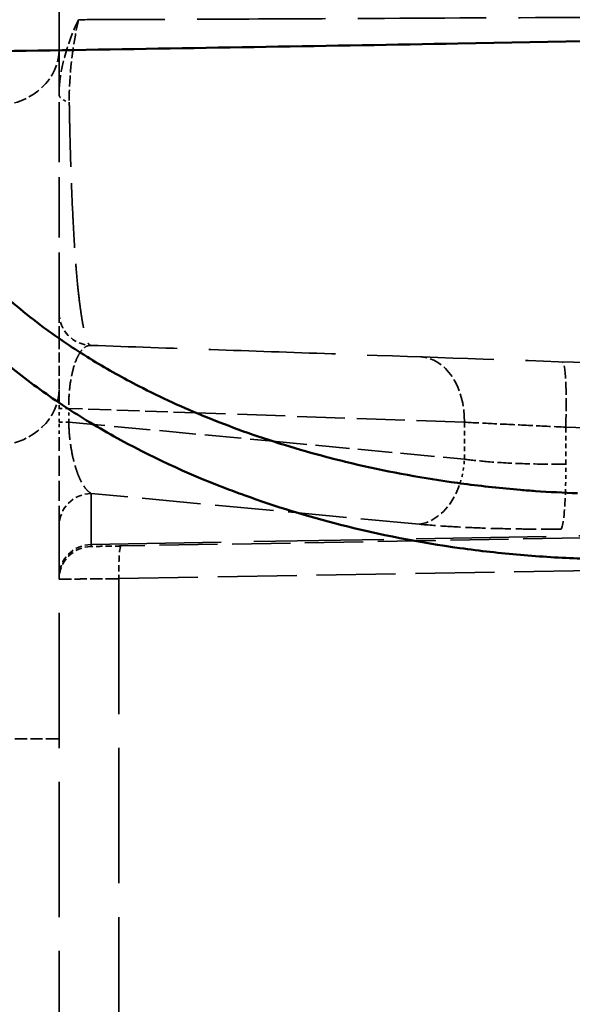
# Model space of a CAD drawing. Header units: millimetres. Extents: x 3367 to 6255, y 2001 to 4216.
# Tile 600 of 656: x 5371 to 5388, y 2896 to 2926. Entities that reach past the tile are written whole.
import ezdxf

# ---------------------------------------------------------------- set-up
doc = ezdxf.new("R2010")
doc.units = ezdxf.units.MM
doc.linetypes.add('DASHED', pattern=[0.2067, 0.1654, -0.0413])
for name, color, linetype, lineweight in [('Sichtbare Kanten(DIN)', 7, 'Continuous', 50), ('Sichtbare tangentiale Kanten(DIN)', 7, 'Continuous', 50), ('Verdeckte Kanten(DIN)', 7, 'DASHED', 35), ('Verdeckte tangentiale Kanten(DIN)', 7, 'DASHED', 35)]:
    doc.layers.add(name, color=color, linetype=linetype, lineweight=lineweight)

msp = doc.modelspace()

# ---------------------------------------------------------------- linework, layer by layer
at = {"layer": 'Sichtbare Kanten(DIN)'}
msp.add_open_spline([(5372.61241, 2916.18733), (5372.61241, 2916.18737), (5372.61241, 2916.18741), (5372.61241, 2916.18745)], degree=3, dxfattribs=at)
at = {"layer": 'Sichtbare tangentiale Kanten(DIN)'}
for p, q in [((5376.80204, 2913.91219), (5376.80199, 2913.9122)), ((5379.14341, 2913.04425), (5379.14402, 2913.04419))]:
    msp.add_line(p, q, dxfattribs=at)
for centre, major_axis, ratio, start_param, end_param in [((5383.58841, 2912.49509), (0.1866, 1.9914), 0.7056012, 4.40062381, 4.40070762), ((5387.92823, 2912.34607), (0.01565, -2.00002), 0.0871518, 1.11627786, 1.11632327)]:
    msp.add_ellipse(centre, major_axis=major_axis, ratio=ratio, start_param=start_param, end_param=end_param, dxfattribs=at)
for points, knots in [([(5419.69345, 2925.84365), (5417.77941, 2925.81191), (5412.02116, 2925.71521), (5400.4191, 2925.50382), (5386.76931, 2925.23712), (5375.0287, 2925.03979), (5369.15577, 2924.94854), (5367.19843, 2924.91858)], [0.000000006, 0.000000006, 0.000000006, 0.000000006, 0.111110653, 0.333331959, 0.66666567, 0.888888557, 1, 1, 1, 1]), ([(5367.16033, 2924.71235), (5367.1619, 2924.65573), (5367.16368, 2924.5991), (5367.1663, 2924.54252), (5367.16942, 2924.47528), (5367.17374, 2924.40809), (5367.17892, 2924.34096), (5367.18613, 2924.24754), (5367.195, 2924.15422), (5367.20544, 2924.06101), (5367.20998, 2924.0204), (5367.21485, 2923.97981), (5367.22003, 2923.93925), (5367.25419, 2923.67206), (5367.30227, 2923.40621), (5367.36309, 2923.14342), (5367.3915, 2923.02067), (5367.42268, 2922.89858), (5367.45648, 2922.77734), (5367.56882, 2922.37444), (5367.71033, 2921.98068), (5367.87679, 2921.59835), (5367.97091, 2921.38219), (5368.07301, 2921.16968), (5368.18232, 2920.96096), (5368.32861, 2920.68161), (5368.48785, 2920.40908), (5368.65815, 2920.14398), (5368.84036, 2919.86034), (5369.03524, 2919.58522), (5369.24108, 2919.31871), (5369.37537, 2919.14486), (5369.51428, 2918.97469), (5369.65736, 2918.80825), (5369.93875, 2918.48092), (5370.23625, 2918.16799), (5370.54676, 2917.86897), (5371.0467, 2917.38751), (5371.58143, 2916.94093), (5372.13841, 2916.52757), (5372.59661, 2916.18752), (5373.06989, 2915.86995), (5373.55547, 2915.57146), (5373.58449, 2915.55362), (5373.61355, 2915.53585), (5373.64266, 2915.51815), (5374.10369, 2915.23776), (5374.57469, 2914.97504), (5375.05354, 2914.72854), (5375.7268, 2914.38195), (5376.41558, 2914.06737), (5377.11615, 2913.78187), (5377.48223, 2913.63267), (5377.8516, 2913.49139), (5378.22357, 2913.35773), (5379.0702, 2913.05351), (5379.93033, 2912.78876), (5380.79983, 2912.5606), (5381.05054, 2912.49482), (5381.302, 2912.43208), (5381.55413, 2912.37232), (5382.56078, 2912.13373), (5383.57814, 2911.94252), (5384.60195, 2911.79604), (5384.72913, 2911.77785), (5384.85641, 2911.76034), (5384.98377, 2911.74352), (5385.56104, 2911.66729), (5386.14007, 2911.60518), (5386.72018, 2911.55701), (5386.87116, 2911.54448), (5387.02221, 2911.53289), (5387.17328, 2911.52225), (5387.60312, 2911.49196), (5388.03337, 2911.46933), (5388.46389, 2911.45439)], [0, 0, 0, 0, 0.00618869, 0.00618869, 0.00618869, 0.01354268, 0.01354268, 0.01354268, 0.02377532, 0.02377532, 0.02377532, 0.02823363, 0.02823363, 0.02823363, 0.05760542, 0.05760542, 0.05760542, 0.07132596, 0.07132596, 0.07132596, 0.11692333, 0.11692333, 0.11692333, 0.14270267, 0.14270267, 0.14270267, 0.17720574, 0.17720574, 0.17720574, 0.21412208, 0.21412208, 0.21412208, 0.23820539, 0.23820539, 0.23820539, 0.28556703, 0.28556703, 0.28556703, 0.3618226, 0.3618226, 0.3618226, 0.42455407, 0.42455407, 0.42455407, 0.42830306, 0.42830306, 0.42830306, 0.48768431, 0.48768431, 0.48768431, 0.57117381, 0.57117381, 0.57117381, 0.61480126, 0.61480126, 0.61480126, 0.71410081, 0.71410081, 0.71410081, 0.74273183, 0.74273183, 0.74273183, 0.85704124, 0.85704124, 0.85704124, 0.87124087, 0.87124087, 0.87124087, 0.9355983, 0.9355983, 0.9355983, 0.95234708, 0.95234708, 0.95234708, 1, 1, 1, 1]), ([(5367.52525, 2919.37465), (5367.73164, 2919.03109), (5367.95383, 2918.69712), (5368.18918, 2918.37367), (5368.31001, 2918.20762), (5368.43442, 2918.04422), (5368.56218, 2917.88349), (5369.33406, 2916.91245), (5370.22809, 2916.03918), (5371.19531, 2915.26164), (5371.68067, 2914.87146), (5372.18441, 2914.50539), (5372.70301, 2914.1606), (5372.94999, 2913.9964), (5373.20033, 2913.83702), (5373.45376, 2913.68236), (5373.73152, 2913.51286), (5374.01258, 2913.34926), (5374.29657, 2913.19137), (5375.38224, 2912.58775), (5376.51065, 2912.0675), (5377.66775, 2911.6201), (5377.86739, 2911.54291), (5378.06788, 2911.46789), (5378.26919, 2911.39502), (5379.23436, 2911.04564), (5380.21816, 2910.74547), (5381.2141, 2910.49223), (5382.41781, 2910.18616), (5383.63923, 2909.94866), (5384.86782, 2909.77703), (5385.48251, 2909.69116), (5386.09898, 2909.62176), (5386.71602, 2909.56827), (5387.3331, 2909.51478), (5387.95075, 2909.47719), (5388.56836, 2909.45561)], [5.84963851, 5.84963851, 5.84963851, 5.84963851, 7.05221668, 7.05221668, 7.05221668, 7.66957795, 7.66957795, 7.66957795, 11.39950851, 11.39950851, 11.39950851, 13.27122571, 13.27122571, 13.27122571, 14.16263278, 14.16263278, 14.16263278, 15.13960995, 15.13960995, 15.13960995, 18.87455264, 18.87455264, 18.87455264, 19.51895049, 19.51895049, 19.51895049, 22.60849533, 22.60849533, 22.60849533, 26.34260009, 26.34260009, 26.34260009, 28.21083291, 28.21083291, 28.21083291, 30.07918839, 30.07918839, 30.07918839, 30.07918839])]:
    msp.add_open_spline(points, degree=3, knots=knots, dxfattribs=at)
msp.add_open_spline([(5373.25422, 2915.76024), (5373.2542, 2915.76022), (5373.25418, 2915.76019), (5373.25417, 2915.76017)], degree=3, dxfattribs=at)
at = {"layer": 'Verdeckte Kanten(DIN)', "ltscale": 0.319275}
msp.add_line((5372.61241, 2913.62908), (5372.61241, 2914.04827), dxfattribs=at)
at = {"layer": 'Verdeckte Kanten(DIN)', "ltscale": 10.746549}
msp.add_line((5372.61241, 2908.89366), (5372.61241, 2910.4539), dxfattribs=at)
at = {"layer": 'Verdeckte Kanten(DIN)', "ltscale": 10.764799}
msp.add_line((5388.58132, 2910.0876), (5374.5078, 2909.84195), dxfattribs=at)
at = {"layer": 'Verdeckte Kanten(DIN)', "ltscale": 0.92819}
msp.add_line((5372.61241, 2908.82617), (5372.61241, 2908.89366), dxfattribs=at)
at = {"layer": 'Verdeckte Kanten(DIN)', "ltscale": 25.003788}
msp.add_line((5372.61241, 2882.98475), (5372.61241, 2908.82617), dxfattribs=at)
at = {"layer": 'Verdeckte Kanten(DIN)', "ltscale": 1.170061}
msp.add_arc((5373.61241, 2916.97602), 1, 180, 267.999979, dxfattribs=at)
at = {"layer": 'Verdeckte Kanten(DIN)', "ltscale": 1.183359}
msp.add_arc((5373.61241, 2908.82617), 1, 91, 180, dxfattribs=at)
msp.add_ellipse((5373.61241, 2908.89366), major_axis=(-1, 0), ratio=0.99386362, start_param=4.72984227, end_param=6.28318531, dxfattribs=at)
at = {"layer": 'Verdeckte Kanten(DIN)', "ltscale": 24.841675}
msp.add_open_spline([(5372.61241, 2923.64432), (5372.61241, 2924.97072), (5372.61241, 2926.29711), (5372.61241, 2927.62351), (5372.61241, 2928.96093), (5372.61241, 2930.29836), (5372.61241, 2931.6358), (5372.61241, 2934.31069), (5372.61241, 2936.98566), (5372.61241, 2939.6608), (5372.61241, 2945.01076), (5372.61241, 2950.36141), (5372.61241, 2955.71207), (5372.61241, 2958.14953), (5372.61241, 2960.58699), (5372.61241, 2963.02444), (5372.61241, 2965.93771), (5372.61241, 2968.85104), (5372.61241, 2971.76436), (5372.61241, 2974.43981), (5372.61241, 2977.11525), (5372.61241, 2979.79074), (5372.61241, 2982.46622), (5372.61241, 2985.14174), (5372.61241, 2987.81725)], degree=3, knots=[6.87339615, 6.87339615, 6.87339615, 6.87339615, 10.85406352, 10.85406352, 10.85406352, 14.86779696, 14.86779696, 14.86779696, 22.89527546, 22.89527546, 22.89527546, 38.94930946, 38.94930946, 38.94930946, 46.26262596, 46.26262596, 46.26262596, 55.00356969, 55.00356969, 55.00356969, 63.03079283, 63.03079283, 63.03079283, 71.05798882, 71.05798882, 71.05798882, 71.05798882], dxfattribs=at)
at = {"layer": 'Verdeckte Kanten(DIN)', "ltscale": 11.127307}
msp.add_open_spline([(5372.61241, 2916.97602), (5372.61241, 2916.97602), (5372.61241, 2916.97605), (5372.61241, 2916.97672), (5372.61241, 2916.97739), (5372.61241, 2916.97869), (5372.61241, 2916.98048), (5372.61241, 2916.98406), (5372.61241, 2916.98958), (5372.61241, 2916.99716), (5372.61241, 2917.01231), (5372.61241, 2917.03566), (5372.61241, 2917.06715), (5372.61241, 2917.13009), (5372.61241, 2917.22555), (5372.61241, 2917.35351), (5372.61241, 2917.40796), (5372.61241, 2917.4683), (5372.61241, 2917.53462), (5372.61241, 2917.62418), (5372.61241, 2917.72488), (5372.61241, 2917.83713), (5372.61241, 2918.03248), (5372.61241, 2918.26278), (5372.61241, 2918.53026), (5372.61241, 2918.6366), (5372.61241, 2918.74883), (5372.61241, 2918.86715), (5372.61241, 2919.04652), (5372.61241, 2919.23983), (5372.61241, 2919.44761), (5372.61241, 2919.79235), (5372.61241, 2920.17696), (5372.61241, 2920.60542), (5372.61241, 2920.72595), (5372.61241, 2920.84996), (5372.61241, 2920.97724), (5372.61241, 2921.30252), (5372.6124, 2921.64866), (5372.61241, 2922.0146), (5372.61241, 2922.26902), (5372.61241, 2922.53298), (5372.61241, 2922.80519), (5372.61241, 2922.94125), (5372.61241, 2923.07937), (5372.61241, 2923.21923), (5372.61241, 2923.28918), (5372.61241, 2923.35957), (5372.61241, 2923.43047), (5372.61241, 2923.50141), (5372.61241, 2923.57285), (5372.61241, 2923.64432)], degree=3, knots=[0, 0, 0, 0, 0.22816614, 0.22816614, 0.22816614, 0.45634374, 0.45634374, 0.45634374, 0.91271489, 0.91271489, 0.91271489, 1.82543057, 1.82543057, 1.82543057, 3.65017231, 3.65017231, 3.65017231, 4.42663805, 4.42663805, 4.42663805, 5.47528168, 5.47528168, 5.47528168, 7.30020644, 7.30020644, 7.30020644, 8.0257436, 8.0257436, 8.0257436, 9.12560514, 9.12560514, 9.12560514, 10.95046356, 10.95046356, 10.95046356, 11.46382538, 11.46382538, 11.46382538, 12.77581352, 12.77581352, 12.77581352, 13.68795125, 13.68795125, 13.68795125, 14.14388294, 14.14388294, 14.14388294, 14.37193029, 14.37193029, 14.37193029, 14.60010181, 14.60010181, 14.60010181, 14.60010181], dxfattribs=at)
at = {"layer": 'Verdeckte Kanten(DIN)', "ltscale": 2.275283}
msp.add_open_spline([(5372.61241, 2916.18745), (5372.61241, 2916.24092), (5372.61241, 2916.29208), (5372.61241, 2916.34078), (5372.61241, 2916.39176), (5372.61241, 2916.44003), (5372.61241, 2916.48542), (5372.61241, 2916.56111), (5372.61241, 2916.6288), (5372.61241, 2916.68785), (5372.61241, 2916.71147), (5372.61241, 2916.73371), (5372.61241, 2916.75454), (5372.61241, 2916.81703), (5372.61241, 2916.86678), (5372.61241, 2916.90309), (5372.61241, 2916.90914), (5372.61241, 2916.91482), (5372.61241, 2916.92012), (5372.61241, 2916.9387), (5372.61241, 2916.95269), (5372.61241, 2916.962), (5372.61241, 2916.96665), (5372.61241, 2916.97014), (5372.61241, 2916.97251), (5372.61241, 2916.9737), (5372.61241, 2916.9746), (5372.61241, 2916.97514), (5372.61241, 2916.97568), (5372.61241, 2916.97585), (5372.61241, 2916.97602)], degree=3, knots=[2.82131216, 2.82131216, 2.82131216, 2.82131216, 3.10757815, 3.10757815, 3.10757815, 3.40724208, 3.40724208, 3.40724208, 3.90679869, 3.90679869, 3.90679869, 4.10659565, 4.10659565, 4.10659565, 4.70601922, 4.70601922, 4.70601922, 4.80592141, 4.80592141, 4.80592141, 5.15559997, 5.15559997, 5.15559997, 5.33042441, 5.33042441, 5.33042441, 5.4178335, 5.4178335, 5.4178335, 5.50523975, 5.50523975, 5.50523975, 5.50523975], dxfattribs=at)
at = {"layer": 'Verdeckte Kanten(DIN)', "ltscale": 1.840515}
msp.add_open_spline([(5372.61241, 2914.2413), (5372.61241, 2914.27341), (5372.61241, 2914.30546), (5372.61241, 2914.33746), (5372.61241, 2914.43344), (5372.61241, 2914.52886), (5372.61241, 2914.62325), (5372.61241, 2914.65022), (5372.61241, 2914.6771), (5372.61241, 2914.7039), (5372.61241, 2914.86463), (5372.61241, 2915.02215), (5372.61241, 2915.17406), (5372.61241, 2915.22472), (5372.61241, 2915.27474), (5372.61241, 2915.32411), (5372.61241, 2915.44746), (5372.61241, 2915.56656), (5372.61241, 2915.6802), (5372.61241, 2915.7484), (5372.61241, 2915.81463), (5372.61241, 2915.87871), (5372.61241, 2915.96411), (5372.61241, 2916.04566), (5372.61241, 2916.12281), (5372.61241, 2916.14467), (5372.61241, 2916.16619), (5372.61241, 2916.18733)], degree=3, knots=[0.14380201, 0.14380201, 0.14380201, 0.14380201, 0.26035648, 0.26035648, 0.26035648, 0.61001033, 0.61001033, 0.61001033, 0.70991655, 0.70991655, 0.70991655, 1.3092545, 1.3092545, 1.3092545, 1.50913709, 1.50913709, 1.50913709, 2.00856915, 2.00856915, 2.00856915, 2.30835762, 2.30835762, 2.30835762, 2.70788679, 2.70788679, 2.70788679, 2.82110226, 2.82110226, 2.82110226, 2.82110226], dxfattribs=at)
at = {"layer": 'Verdeckte Kanten(DIN)', "ltscale": 23.443785}
msp.add_open_spline([(5424.65116, 2914.1931), (5422.32799, 2914.27423), (5419.99676, 2914.35563), (5417.65809, 2914.4373), (5415.23953, 2914.52176), (5412.81301, 2914.6065), (5410.38, 2914.69146), (5407.94699, 2914.77642), (5405.50747, 2914.86161), (5403.06273, 2914.94698), (5401.16367, 2915.0133), (5399.26145, 2915.07973), (5397.35668, 2915.14624), (5396.80937, 2915.16536), (5396.26184, 2915.18448), (5395.71411, 2915.2036), (5393.26023, 2915.28929), (5390.80235, 2915.37513), (5388.34171, 2915.46105), (5385.88106, 2915.54698), (5383.41764, 2915.63301), (5380.95269, 2915.71908), (5379.72017, 2915.76212), (5378.48727, 2915.80518), (5377.25416, 2915.84824), (5376.02879, 2915.89103), (5374.80322, 2915.93383), (5373.57751, 2915.97663)], degree=3, knots=[38.17046511, 38.17046511, 38.17046511, 38.17046511, 48.26352431, 48.26352431, 48.26352431, 58.70132385, 58.70132385, 58.70132385, 69.13910424, 69.13910424, 69.13910424, 77.24713521, 77.24713521, 77.24713521, 79.57689576, 79.57689576, 79.57689576, 90.01446325, 90.01446325, 90.01446325, 100.45210356, 100.45210356, 100.45210356, 105.67109964, 105.67109964, 105.67109964, 110.85731572, 110.85731572, 110.85731572, 110.85731572], dxfattribs=at)
at = {"layer": 'Verdeckte Kanten(DIN)', "ltscale": 0.147173}
msp.add_open_spline([(5372.61241, 2914.04827), (5372.61241, 2914.05309), (5372.61241, 2914.05473), (5372.61241, 2914.06049), (5372.61241, 2914.08179), (5372.61241, 2914.11474), (5372.61241, 2914.1288), (5372.61241, 2914.17618), (5372.61241, 2914.20878), (5372.61241, 2914.2413)], degree=3, knots=[-0.00095510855, -0.00095510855, -0.00095510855, -0.00095510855, 0, 0, 0.00077176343, 0.00077176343, 0.00172871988, 0.00172871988, 0.00362152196, 0.00362152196, 0.00362152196, 0.00362152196], dxfattribs=at)
at = {"layer": 'Verdeckte Kanten(DIN)', "ltscale": 5.94621e-05}
msp.add_open_spline([(5372.61241, 2913.62908), (5372.61241, 2913.62903), (5372.61241, 2913.62899), (5372.61241, 2913.62895)], degree=3, dxfattribs=at)
at = {"layer": 'Verdeckte Kanten(DIN)', "ltscale": 0.428608}
msp.add_open_spline([(5372.61241, 2913.07247), (5372.61241, 2913.1644), (5372.61241, 2913.25745), (5372.61241, 2913.38679), (5372.61241, 2913.42231), (5372.61241, 2913.52372), (5372.61241, 2913.56867), (5372.61241, 2913.61105), (5372.61241, 2913.61999), (5372.61241, 2913.62895)], degree=3, knots=[0.0027722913, 0.0027722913, 0.0027722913, 0.0027722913, 0.0312996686, 0.0312996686, 0.0420533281, 0.0420533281, 0.0614561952, 0.0614561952, 0.0666555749, 0.0666555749, 0.0666555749, 0.0666555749], dxfattribs=at)
at = {"layer": 'Verdeckte Kanten(DIN)', "ltscale": 3.712126}
msp.add_open_spline([(5372.61241, 2910.4539), (5372.61241, 2910.45768), (5372.61241, 2910.46145), (5372.61241, 2910.46557), (5372.61241, 2910.46968), (5372.61241, 2910.47413), (5372.61241, 2910.47883), (5372.61241, 2910.48823), (5372.61241, 2910.49863), (5372.61241, 2910.51008), (5372.61241, 2910.53298), (5372.61241, 2910.56007), (5372.61241, 2910.59121), (5372.61241, 2910.6001), (5372.61241, 2910.60933), (5372.61241, 2910.61888), (5372.61241, 2910.6762), (5372.61241, 2910.74534), (5372.61241, 2910.82542), (5372.61241, 2910.85211), (5372.61241, 2910.88001), (5372.61241, 2910.90908), (5372.61241, 2910.98178), (5372.61241, 2911.06183), (5372.61241, 2911.14853), (5372.61241, 2911.20055), (5372.61241, 2911.25495), (5372.61241, 2911.31157), (5372.61241, 2911.38709), (5372.61241, 2911.46655), (5372.61241, 2911.54953), (5372.61241, 2911.63248), (5372.61241, 2911.71896), (5372.61241, 2911.80844), (5372.61241, 2911.87558), (5372.61241, 2911.94439), (5372.61241, 2912.01471), (5372.61241, 2912.13187), (5372.61241, 2912.25319), (5372.61241, 2912.37754), (5372.61241, 2912.4273), (5372.61241, 2912.47753), (5372.61241, 2912.5282), (5372.61241, 2912.68015), (5372.61241, 2912.83597), (5372.61241, 2912.99354), (5372.61241, 2913.0198), (5372.61241, 2913.04611), (5372.61241, 2913.07247)], degree=3, knots=[-5.67642777, -5.67642777, -5.67642777, -5.67642777, -5.59153107, -5.59153107, -5.59153107, -5.50663103, -5.50663103, -5.50663103, -5.33682351, -5.33682351, -5.33682351, -4.99717986, -4.99717986, -4.99717986, -4.9001443, -4.9001443, -4.9001443, -4.31792607, -4.31792607, -4.31792607, -4.12386083, -4.12386083, -4.12386083, -3.638651, -3.638651, -3.638651, -3.34757736, -3.34757736, -3.34757736, -2.95937535, -2.95937535, -2.95937535, -2.57129389, -2.57129389, -2.57129389, -2.28013086, -2.28013086, -2.28013086, -1.79501043, -1.79501043, -1.79501043, -1.60088118, -1.60088118, -1.60088118, -1.01872696, -1.01872696, -1.01872696, -0.92169153, -0.92169153, -0.92169153, -0.92169153], dxfattribs=at)
at = {"layer": 'Verdeckte Kanten(DIN)', "ltscale": 1.130788}
msp.add_open_spline([(5374.5078, 2909.84195), (5374.49241, 2909.84168), (5374.47703, 2909.84141), (5374.4617, 2909.84114), (5374.44637, 2909.84088), (5374.43109, 2909.84061), (5374.41588, 2909.84034), (5374.38545, 2909.83981), (5374.35527, 2909.83929), (5374.32549, 2909.83877), (5374.26593, 2909.83773), (5374.20798, 2909.83671), (5374.1525, 2909.83575), (5374.04173, 2909.83381), (5373.94093, 2909.83205), (5373.85755, 2909.8306), (5373.84732, 2909.83042), (5373.83735, 2909.83025), (5373.82765, 2909.83008), (5373.75824, 2909.82886), (5373.70206, 2909.82788), (5373.66236, 2909.82719), (5373.6397, 2909.82679), (5373.62242, 2909.82649), (5373.61104, 2909.82629), (5373.60536, 2909.8262), (5373.60114, 2909.82612), (5373.59839, 2909.82607), (5373.59702, 2909.82605), (5373.59601, 2909.82603), (5373.5955, 2909.82602), (5373.59498, 2909.82601), (5373.59495, 2909.82601), (5373.59495, 2909.82601)], degree=3, knots=[0, 0, 0, 0, 0.0463362, 0.0463362, 0.0463362, 0.09268615, 0.09268615, 0.09268615, 0.18541326, 0.18541326, 0.18541326, 0.37089166, 0.37089166, 0.37089166, 0.74122391, 0.74122391, 0.74122391, 0.78664637, 0.78664637, 0.78664637, 1.11159795, 1.11159795, 1.11159795, 1.29704033, 1.29704033, 1.29704033, 1.38975194, 1.38975194, 1.38975194, 1.43609816, 1.43609816, 1.43609816, 1.48243406, 1.48243406, 1.48243406, 1.48243406], dxfattribs=at)
at = {"layer": 'Verdeckte tangentiale Kanten(DIN)', "ltscale": 0.319362}
msp.add_line((5372.9053, 2913.62896), (5372.9053, 2914.04827), dxfattribs=at)
at = {"layer": 'Verdeckte tangentiale Kanten(DIN)', "ltscale": 4.199703}
msp.add_line((5376.80199, 2913.9122), (5372.9053, 2914.04827), dxfattribs=at)
at = {"layer": 'Verdeckte tangentiale Kanten(DIN)', "ltscale": 8.838558}
msp.add_line((5385.00279, 2913.62582), (5376.80204, 2913.91219), dxfattribs=at)
at = {"layer": 'Verdeckte tangentiale Kanten(DIN)', "ltscale": 6.73596}
msp.add_line((5372.9053, 2913.62896), (5379.14341, 2913.04425), dxfattribs=at)
at = {"layer": 'Verdeckte tangentiale Kanten(DIN)', "ltscale": 0.86142}
msp.add_line((5385.00279, 2912.49503), (5385.00279, 2913.62582), dxfattribs=at)
at = {"layer": 'Verdeckte tangentiale Kanten(DIN)', "ltscale": 24.97834}
msp.add_line((5388.10254, 2913.47427), (5413.80387, 2912.57676), dxfattribs=at)
at = {"layer": 'Verdeckte tangentiale Kanten(DIN)', "ltscale": 0.859483}
msp.add_line((5388.10254, 2912.34603), (5388.10254, 2913.47427), dxfattribs=at)
at = {"layer": 'Verdeckte tangentiale Kanten(DIN)', "ltscale": 6.326327}
msp.add_line((5379.14402, 2913.04419), (5385.00279, 2912.49503), dxfattribs=at)
at = {"layer": 'Verdeckte tangentiale Kanten(DIN)', "ltscale": 22.235878}
for p, q in [((5410.99518, 2912.52518), (5388.10254, 2912.34603)), ((5410.85577, 2910.53776), (5387.96313, 2910.35861))]:
    msp.add_line(p, q, dxfattribs=at)
at = {"layer": 'Verdeckte tangentiale Kanten(DIN)', "ltscale": 10.828931}
msp.add_line((5383.62348, 2910.50761), (5373.59495, 2911.44761), dxfattribs=at)
at = {"layer": 'Verdeckte tangentiale Kanten(DIN)', "ltscale": 10.746549}
msp.add_line((5373.59495, 2911.44761), (5373.59495, 2909.88737), dxfattribs=at)
at = {"layer": 'Verdeckte tangentiale Kanten(DIN)', "ltscale": 24.039032}
msp.add_line((5373.59495, 2909.88737), (5410.85577, 2910.53776), dxfattribs=at)
at = {"layer": 'Verdeckte tangentiale Kanten(DIN)', "ltscale": 0.8438}
msp.add_line((5373.59495, 2909.88737), (5373.59495, 2909.82601), dxfattribs=at)
at = {"layer": 'Verdeckte tangentiale Kanten(DIN)', "ltscale": 14.622316}
msp.add_line((5374.4381, 2908.8421), (5393.55475, 2909.17578), dxfattribs=at)
at = {"layer": 'Verdeckte tangentiale Kanten(DIN)', "ltscale": 25.034622}
msp.add_line((5374.4381, 2908.8421), (5374.4381, 2882.96882), dxfattribs=at)
at = {"layer": 'Verdeckte tangentiale Kanten(DIN)', "ltscale": 2.260439}
msp.add_line((5370.78672, 2903.93863), (5372.61241, 2903.93863), dxfattribs=at)
for centre in [(5370.61241, 2925.03293), (5370.61241, 2914.64063)]:
    msp.add_ellipse(centre, major_axis=(2, 0), ratio=0.8660254, start_param=4.79965544, end_param=6.28318531, dxfattribs=at)
at = {"layer": 'Verdeckte tangentiale Kanten(DIN)', "ltscale": 0.616902}
msp.add_ellipse((5373.61241, 2923.64432), major_axis=(-1, 0), ratio=0.3253396, start_param=0.00000579, end_param=0.80984885, dxfattribs=at)
at = {"layer": 'Verdeckte tangentiale Kanten(DIN)', "ltscale": 2.355806}
msp.add_ellipse((5383.58857, 2913.62582), major_axis=(0.0698, 1.99878), ratio=0.70689131, start_param=4.73706916, end_param=6.28318531, dxfattribs=at)
at = {"layer": 'Verdeckte tangentiale Kanten(DIN)', "ltscale": 2.388777}
msp.add_ellipse((5387.92823, 2913.47427), major_axis=(0.0698, 1.99878), ratio=0.08710305, start_param=4.71543067, end_param=6.28318531, dxfattribs=at)
at = {"layer": 'Verdeckte tangentiale Kanten(DIN)', "ltscale": 0.575423}
msp.add_ellipse((5383.58857, 2912.49503), major_axis=(0.18665, 1.99127), ratio=0.70555876, start_param=4.40072684, end_param=4.77842663, dxfattribs=at)
at = {"layer": 'Verdeckte tangentiale Kanten(DIN)', "ltscale": 0.691367}
msp.add_ellipse((5387.92823, 2912.34603), major_axis=(0.01565, -1.99994), ratio=0.08715309, start_param=1.11632322, end_param=1.57011429, dxfattribs=at)
at = {"layer": 'Verdeckte tangentiale Kanten(DIN)', "ltscale": 1.679606}
msp.add_ellipse((5383.58857, 2912.49503), major_axis=(-0.18665, -1.99127), ratio=0.70555876, start_param=0.15670542, end_param=1.25905037, dxfattribs=at)
at = {"layer": 'Verdeckte tangentiale Kanten(DIN)', "ltscale": 1.183359}
msp.add_ellipse((5373.61241, 2910.4539), major_axis=(-1, 0), ratio=0.99386362, start_param=4.72984227, end_param=6.28318531, dxfattribs=at)
at = {"layer": 'Verdeckte tangentiale Kanten(DIN)', "ltscale": 1.531322}
msp.add_ellipse((5387.92823, 2912.34603), major_axis=(0.01565, -1.99994), ratio=0.08715309, start_param=0.11124733, end_param=1.11627781, dxfattribs=at)
at = {"layer": 'Verdeckte tangentiale Kanten(DIN)', "ltscale": 1.195497}
msp.add_ellipse((5374.52525, 2908.8421), major_axis=(-0.01745, 0.99985), ratio=0.08714257, start_param=0, end_param=1.56927525, dxfattribs=at)
at = {"layer": 'Verdeckte tangentiale Kanten(DIN)', "ltscale": 23.767975}
msp.add_open_spline([(5424.97515, 2926.20201), (5423.91005, 2926.1977), (5422.84472, 2926.19331), (5421.77709, 2926.18861), (5420.95642, 2926.185), (5420.1344, 2926.18122), (5419.31134, 2926.17734), (5418.93536, 2926.17556), (5418.55916, 2926.17376), (5418.18277, 2926.17194), (5415.7804, 2926.16029), (5413.37029, 2926.14769), (5410.95335, 2926.1346), (5409.93428, 2926.12907), (5408.914, 2926.12346), (5407.89261, 2926.1178), (5406.48935, 2926.11001), (5405.084, 2926.1021), (5403.67686, 2926.09415), (5401.24327, 2926.0804), (5398.8043, 2926.0665), (5396.36119, 2926.05267), (5394.44354, 2926.04182), (5392.52333, 2926.03101), (5390.60117, 2926.02039), (5390.07217, 2926.01747), (5389.54301, 2926.01456), (5389.01373, 2926.01167), (5386.55892, 2925.99827), (5384.10121, 2925.98525), (5381.64176, 2925.97332), (5380.76414, 2925.96906), (5379.88629, 2925.96494), (5379.00827, 2925.96099), (5377.42345, 2925.95385), (5375.83807, 2925.94727), (5374.25244, 2925.94128), (5373.90256, 2925.93996), (5373.55266, 2925.93866), (5373.20276, 2925.9374)], degree=3, knots=[0, 0, 0, 0, 0.062821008, 0.062821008, 0.062821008, 0.111110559, 0.111110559, 0.111110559, 0.1331699, 0.1331699, 0.1331699, 0.273966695, 0.273966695, 0.273966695, 0.333331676, 0.333331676, 0.333331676, 0.414892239, 0.414892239, 0.414892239, 0.555947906, 0.555947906, 0.555947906, 0.666665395, 0.666665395, 0.666665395, 0.697136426, 0.697136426, 0.697136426, 0.838459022, 0.838459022, 0.838459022, 0.888888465, 0.888888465, 0.888888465, 0.979914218, 0.979914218, 0.979914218, 0.999999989, 0.999999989, 0.999999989, 0.999999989], dxfattribs=at)
at = {"layer": 'Verdeckte tangentiale Kanten(DIN)', "ltscale": 2.09723}
msp.add_open_spline([(5373.20274, 2925.93743), (5372.84141, 2925.16496), (5372.61227, 2924.39401), (5372.61241, 2923.64433)], degree=3, dxfattribs=at)
at = {"layer": 'Verdeckte tangentiale Kanten(DIN)', "ltscale": 2.010601}
msp.add_open_spline([(5373.20274, 2925.93743), (5373.02104, 2925.09389), (5372.90932, 2924.24225), (5372.9228, 2923.40873)], degree=3, dxfattribs=at)
at = {"layer": 'Verdeckte tangentiale Kanten(DIN)', "ltscale": 11.952258}
msp.add_open_spline([(5372.9228, 2923.40872), (5372.92408, 2923.32917), (5372.92535, 2923.24957), (5372.92672, 2923.17055), (5372.92808, 2923.09175), (5372.92953, 2923.01352), (5372.93104, 2922.93572), (5372.93249, 2922.86097), (5372.934, 2922.78662), (5372.93556, 2922.71268), (5372.93724, 2922.63344), (5372.93899, 2922.55467), (5372.94081, 2922.47644), (5372.94782, 2922.17607), (5372.95594, 2921.88369), (5372.96491, 2921.60151), (5372.96705, 2921.53411), (5372.96924, 2921.46729), (5372.97148, 2921.40108), (5372.98793, 2920.91421), (5373.00663, 2920.46001), (5373.02683, 2920.04026), (5373.03253, 2919.922), (5373.03834, 2919.80647), (5373.04428, 2919.69367), (5373.06224, 2919.3524), (5373.08124, 2919.0361), (5373.1016, 2918.74444), (5373.11187, 2918.59724), (5373.12249, 2918.45633), (5373.13347, 2918.32154), (5373.15125, 2918.10331), (5373.16988, 2917.90133), (5373.18925, 2917.71516), (5373.20558, 2917.55834), (5373.22243, 2917.41274), (5373.23948, 2917.27811), (5373.25487, 2917.15664), (5373.27045, 2917.04411), (5373.286, 2916.94036), (5373.30815, 2916.79255), (5373.33024, 2916.66256), (5373.35224, 2916.54979), (5373.36261, 2916.49664), (5373.37295, 2916.44731), (5373.38326, 2916.40173), (5373.41018, 2916.28276), (5373.43689, 2916.18936), (5373.46375, 2916.12069), (5373.46891, 2916.10749), (5373.47408, 2916.09521), (5373.47925, 2916.08384), (5373.49529, 2916.04858), (5373.51141, 2916.02204), (5373.52774, 2916.00424), (5373.53144, 2916.00022), (5373.53514, 2915.99664), (5373.53886, 2915.9935), (5373.54336, 2915.98969), (5373.54788, 2915.98652), (5373.55242, 2915.98397), (5373.55656, 2915.98164), (5373.56072, 2915.97982), (5373.5649, 2915.97869), (5373.56909, 2915.97755), (5373.5733, 2915.97709), (5373.57751, 2915.97663)], degree=3, knots=[0, 0, 0, 0, 0.016087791, 0.016087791, 0.016087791, 0.032129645, 0.032129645, 0.032129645, 0.047541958, 0.047541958, 0.047541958, 0.064058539, 0.064058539, 0.064058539, 0.127478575, 0.127478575, 0.127478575, 0.142625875, 0.142625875, 0.142625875, 0.254006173, 0.254006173, 0.254006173, 0.285386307, 0.285386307, 0.285386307, 0.380321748, 0.380321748, 0.380321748, 0.428232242, 0.428232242, 0.428232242, 0.505801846, 0.505801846, 0.505801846, 0.57113916, 0.57113916, 0.57113916, 0.630089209, 0.630089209, 0.630089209, 0.714075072, 0.714075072, 0.714075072, 0.753666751, 0.753666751, 0.753666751, 0.857027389, 0.857027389, 0.857027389, 0.876882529, 0.876882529, 0.876882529, 0.938424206, 0.938424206, 0.938424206, 0.952342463, 0.952342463, 0.952342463, 0.969206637, 0.969206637, 0.969206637, 0.984602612, 0.984602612, 0.984602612, 0.999999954, 0.999999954, 0.999999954, 0.999999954], dxfattribs=at)
at = {"layer": 'Verdeckte tangentiale Kanten(DIN)', "ltscale": 1.277389}
msp.add_open_spline([(5373.57751, 2915.97663), (5373.52549, 2915.97845), (5373.42204, 2915.94938), (5373.31596, 2915.84794), (5373.26233, 2915.77229), (5373.25422, 2915.76024)], degree=3, knots=[-0.06967578, -0.06967578, -0.06967578, -0.06967578, 0.55388341, 1.17744261, 1.29009397, 1.29009397, 1.29009397, 1.29009397], dxfattribs=at)
at = {"layer": 'Verdeckte tangentiale Kanten(DIN)', "ltscale": 2.048618}
msp.add_open_spline([(5373.25417, 2915.76017), (5373.21739, 2915.70554), (5373.14006, 2915.56255), (5373.03956, 2915.27424), (5372.96044, 2914.90425), (5372.91299, 2914.48907), (5372.90401, 2914.19561), (5372.9053, 2914.04827)], degree=3, knots=[1.29032231, 1.29032231, 1.29032231, 1.29032231, 1.8010018, 2.424561, 3.04812019, 3.67167939, 4.29523858, 4.29523858, 4.29523858, 4.29523858], dxfattribs=at)
at = {"layer": 'Verdeckte tangentiale Kanten(DIN)', "ltscale": 0.598276}
msp.add_open_spline([(5372.9053, 2914.04827), (5372.88479, 2914.04827), (5372.86517, 2914.04827), (5372.84648, 2914.04827), (5372.80911, 2914.04827), (5372.77549, 2914.04827), (5372.74638, 2914.04827), (5372.70271, 2914.04827), (5372.6691, 2914.04827), (5372.64648, 2914.04827), (5372.63142, 2914.04827), (5372.62127, 2914.04827), (5372.61621, 2914.04827), (5372.61621, 2914.04827), (5372.6162, 2914.04827), (5372.61619, 2914.04827), (5372.61367, 2914.04827), (5372.61241, 2914.04827), (5372.61241, 2914.04827)], degree=3, knots=[0, 0, 0, 0, 0.11111111, 0.11111111, 0.11111111, 0.33333333, 0.33333333, 0.33333333, 0.66666667, 0.66666667, 0.66666667, 0.88864463, 0.88864463, 0.88864463, 0.88888889, 0.88888889, 0.88888889, 1, 1, 1, 1], dxfattribs=at)
at = {"layer": 'Verdeckte tangentiale Kanten(DIN)', "ltscale": 0.596431}
msp.add_open_spline([(5372.61241, 2913.62896), (5372.61248, 2913.62896), (5372.61374, 2913.62896), (5372.61619, 2913.62896), (5372.62125, 2913.62896), (5372.6314, 2913.62896), (5372.64648, 2913.62896), (5372.6691, 2913.62896), (5372.70271, 2913.62896), (5372.74638, 2913.62896), (5372.77546, 2913.62896), (5372.80904, 2913.62896), (5372.84636, 2913.62896), (5372.8464, 2913.62896), (5372.84644, 2913.62896), (5372.84648, 2913.62896), (5372.86517, 2913.62896), (5372.88479, 2913.62896), (5372.9053, 2913.62896)], degree=3, knots=[0.003093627, 0.003093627, 0.003093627, 0.003093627, 0.111111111, 0.111111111, 0.111111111, 0.333333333, 0.333333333, 0.333333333, 0.666666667, 0.666666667, 0.666666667, 0.888644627, 0.888644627, 0.888644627, 0.888888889, 0.888888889, 0.888888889, 1, 1, 1, 1], dxfattribs=at)
at = {"layer": 'Verdeckte tangentiale Kanten(DIN)', "ltscale": 3.261998}
msp.add_open_spline([(5372.9053, 2913.62896), (5372.9086, 2913.48738), (5372.92577, 2913.20124), (5372.9821, 2912.78223), (5373.06652, 2912.39208), (5373.17525, 2912.04817), (5373.30345, 2911.76581), (5373.44542, 2911.55759), (5373.54502, 2911.47438), (5373.59495, 2911.44761)], degree=3, dxfattribs=at)
at = {"layer": 'Verdeckte tangentiale Kanten(DIN)', "ltscale": 2.661875}
msp.add_open_spline([(5385.00279, 2913.62582), (5385.27704, 2913.61241), (5385.88964, 2913.58246), (5386.95134, 2913.53055), (5387.71617, 2913.49316), (5388.10254, 2913.47427)], degree=3, dxfattribs=at)
at = {"layer": 'Verdeckte tangentiale Kanten(DIN)', "ltscale": 2.662968}
msp.add_open_spline([(5388.10254, 2912.34603), (5387.6775, 2912.34137), (5386.8366, 2912.34969), (5385.79106, 2912.40663), (5385.22202, 2912.46627), (5385.00279, 2912.49503)], degree=3, knots=[0, 0, 0, 0, 1.28113992, 2.56227984, 3.49523473, 3.49523473, 3.49523473, 3.49523473], dxfattribs=at)
at = {"layer": 'Verdeckte tangentiale Kanten(DIN)', "ltscale": 3.725364}
msp.add_open_spline([(5387.96313, 2910.35861), (5387.91242, 2910.35825), (5387.86172, 2910.35789), (5387.8111, 2910.35761), (5387.76047, 2910.35733), (5387.70992, 2910.35713), (5387.65944, 2910.35699), (5387.55847, 2910.35672), (5387.4578, 2910.35668), (5387.35751, 2910.3569), (5387.15695, 2910.35734), (5386.95796, 2910.35879), (5386.76118, 2910.36124), (5386.36782, 2910.36612), (5385.98328, 2910.37495), (5385.61403, 2910.3876), (5385.26963, 2910.39939), (5384.93853, 2910.41449), (5384.62501, 2910.43278), (5384.60225, 2910.4341), (5384.57958, 2910.43545), (5384.55701, 2910.43681), (5384.22356, 2910.45691), (5383.91094, 2910.48066), (5383.62348, 2910.50761)], degree=3, knots=[0, 0, 0, 0, 0.15280114, 0.15280114, 0.15280114, 0.30561091, 0.30561091, 0.30561091, 0.61124435, 0.61124435, 0.61124435, 1.22251374, 1.22251374, 1.22251374, 2.44443922, 2.44443922, 2.44443922, 3.58410419, 3.58410419, 3.58410419, 3.66683788, 3.66683788, 3.66683788, 4.88911682, 4.88911682, 4.88911682, 4.88911682], dxfattribs=at)
at = {"layer": 'Verdeckte tangentiale Kanten(DIN)', "ltscale": 2.260387}
msp.add_open_spline([(5372.61241, 2908.82617), (5372.61283, 2908.82617), (5372.61324, 2908.82617), (5372.61457, 2908.82619), (5372.61589, 2908.8262), (5372.61812, 2908.82622), (5372.62104, 2908.82624), (5372.62548, 2908.82628), (5372.6315, 2908.82634), (5372.63919, 2908.82641), (5372.64155, 2908.82643), (5372.64407, 2908.82645), (5372.64675, 2908.82647), (5372.66936, 2908.82668), (5372.70336, 2908.82697), (5372.74834, 2908.82737), (5372.77827, 2908.82763), (5372.81304, 2908.82793), (5372.85211, 2908.82827), (5372.93071, 2908.82895), (5373.02676, 2908.82978), (5373.13795, 2908.83075), (5373.24914, 2908.83172), (5373.37549, 2908.83283), (5373.5137, 2908.83404), (5373.5824, 2908.83464), (5373.65412, 2908.83526), (5373.72809, 2908.83591), (5373.83925, 2908.83688), (5373.9555, 2908.83789), (5374.07397, 2908.83893), (5374.088, 2908.83905), (5374.10207, 2908.83917), (5374.11616, 2908.83929), (5374.16202, 2908.83969), (5374.20817, 2908.8401), (5374.25452, 2908.8405), (5374.28493, 2908.84076), (5374.31543, 2908.84103), (5374.34603, 2908.8413), (5374.37665, 2908.84156), (5374.40737, 2908.84183), (5374.4381, 2908.8421)], degree=3, knots=[0, 0, 0, 0, 0.03155022, 0.03155022, 0.03155022, 0.06306517, 0.06306517, 0.06306517, 0.11110064, 0.11110064, 0.11110064, 0.12585253, 0.12585253, 0.12585253, 0.25041144, 0.25041144, 0.25041144, 0.33330192, 0.33330192, 0.33330192, 0.50002968, 0.50002968, 0.50002968, 0.66675208, 0.66675208, 0.66675208, 0.74962739, 0.74962739, 0.74962739, 0.87416318, 0.87416318, 0.87416318, 0.88891736, 0.88891736, 0.88891736, 0.93694175, 0.93694175, 0.93694175, 0.96845223, 0.96845223, 0.96845223, 1, 1, 1, 1], dxfattribs=at)

doc.saveas('drawing.dxf')
